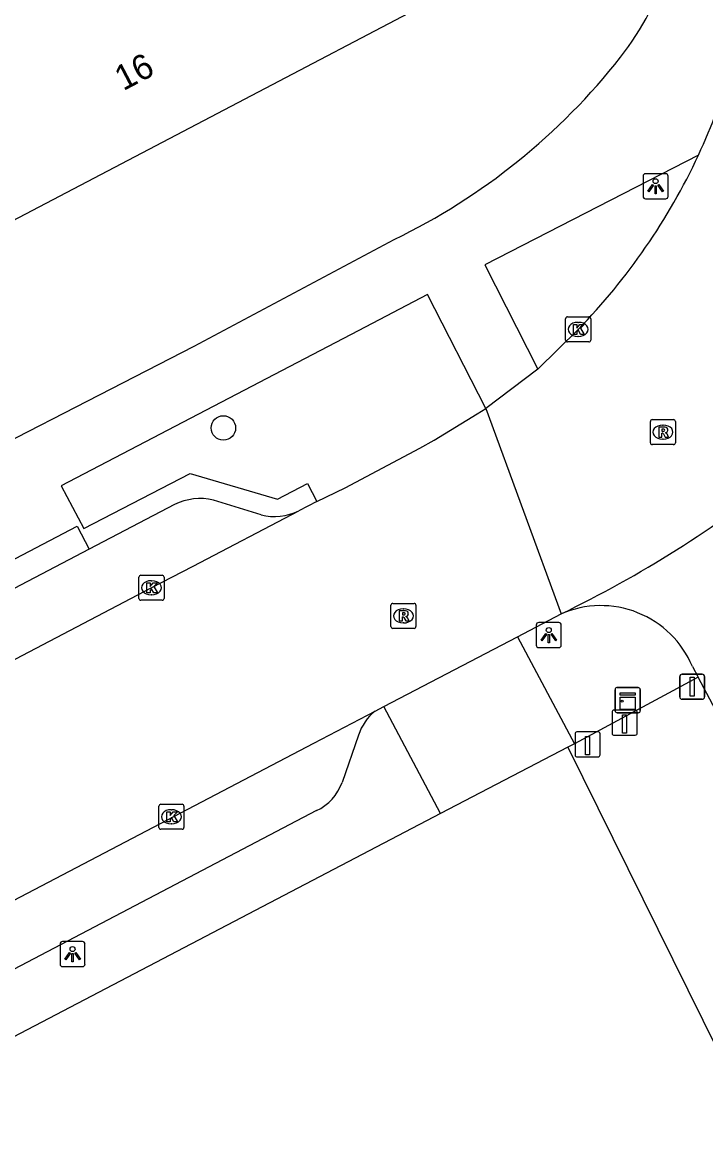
# Model space of a CAD drawing. Extents: x 157692 to 159670, y 381454 to 383289.
# Drawn here: x 158451.33 to 158478.58, y 381892.47 to 381937.07 of the extents above; entities that cross this region are included whole.
import ezdxf

# ---------------------------------------------------------------- set-up
doc = ezdxf.new("R2010")
doc.units = 0
for name, color, linetype in [('IMGEO_Berm_groen', 7, 'Continuous'), ('IMGEO_Boom', 7, 'Continuous'), ('IMGEO_Fietspad_gesloten', 7, 'Continuous'), ('IMGEO_Kast', 7, 'Continuous'), ('IMGEO_Kolk', 7, 'Continuous'), ('IMGEO_Lichtpunt', 7, 'Continuous'), ('IMGEO_Paal', 7, 'Continuous'), ('IMGEO_Pand', 7, 'Continuous'), ('IMGEO_Pand_nummerreeks', 7, 'Continuous'), ('IMGEO_Rijbaan_lokaal_gesloten', 7, 'Continuous'), ('IMGEO_Rioolput', 7, 'Continuous'), ('IMGEO_Verkeersbordpaal', 7, 'Continuous'), ('IMGEO_Voetpad_open', 7, 'Continuous')]:
    doc.layers.add(name, color=color, linetype=linetype)

msp = doc.modelspace()

# ---------------------------------------------------------------- linework, layer by layer
at = {"layer": 'IMGEO_Berm_groen'}
msp.add_lwpolyline([(158473.086, 381908.164), (158500, 381853.744), (158502.7, 381848.284), (158517.225, 381818.911)], dxfattribs=at)
at = {"layer": 'IMGEO_Boom'}
msp.add_circle((158459.35, 381920.894), 0.489, dxfattribs=at)
at = {"layer": 'IMGEO_Fietspad_gesloten'}
for points in [[(158478.054, 381911.385), (158478.283, 381910.956)], [(158522.984, 381820.695), (158500, 381867.143), (158479.458, 381908.75), (158478.283, 381910.956)]]:
    msp.add_lwpolyline(points, dxfattribs=at)
msp.add_arc((158474.406, 381909.85), 3.958, 22.818, 113.6697, dxfattribs=at)
at = {"layer": 'IMGEO_Kast'}
for p, q in [((158475.049, 381910.538), (158475.89, 381910.538)), ((158475.89, 381910.538), (158475.049, 381910.538)), ((158474.974, 381909.613), (158474.974, 381910.454)), ((158474.974, 381910.454), (158474.974, 381909.613)), ((158475.974, 381910.463), (158475.974, 381909.622)), ((158475.974, 381909.622), (158475.974, 381910.463)), ((158475.899, 381909.538), (158475.058, 381909.538)), ((158475.058, 381909.538), (158475.899, 381909.538))]:
    msp.add_line(p, q, dxfattribs=at)
for points in [[(158475.169, 381910.328), (158475.769, 381910.328), (158475.769, 381910.243), (158475.169, 381910.243), (158475.169, 381910.328)], [(158475.169, 381910.153), (158475.769, 381910.153), (158475.769, 381909.664), (158475.169, 381909.664), (158475.169, 381910.153)]]:
    msp.add_lwpolyline(points, dxfattribs=at)
msp.add_circle((158475.253, 381910.002), 0.0377, dxfattribs=at)
for centre, start, end in [((158475.052, 381910.46), 92.4484, 184.2845), ((158475.052, 381910.46), 92.4484, 184.2845), ((158475.896, 381910.46), 2.4484, 94.2845), ((158475.896, 381910.46), 2.4484, 94.2845), ((158475.052, 381909.616), 182.4484, 274.2845), ((158475.052, 381909.616), 182.4484, 274.2845), ((158475.896, 381909.616), 272.4484, 4.2845), ((158475.896, 381909.616), 272.4484, 4.2845)]:
    msp.add_arc(centre, 0.0779, start, end, dxfattribs=at)
at = {"layer": 'IMGEO_Kolk'}
for p, q in [((158473.074, 381925.327), (158473.926, 381925.327)), ((158472.999, 381924.401), (158472.999, 381925.253)), ((158473.487, 381925.107), (158473.512, 381925.107)), ((158474, 381925.253), (158474, 381924.401)), ((158473.51, 381924.547), (158473.485, 381924.547)), ((158473.926, 381924.327), (158473.074, 381924.327)), ((158456.057, 381915.021), (158456.909, 381915.021)), ((158455.982, 381914.095), (158455.982, 381914.947)), ((158456.47, 381914.801), (158456.495, 381914.801)), ((158456.983, 381914.947), (158456.983, 381914.095)), ((158456.493, 381914.241), (158456.468, 381914.241)), ((158456.909, 381914.021), (158456.057, 381914.021)), ((158456.778, 381904.962), (158456.778, 381905.814)), ((158456.853, 381905.888), (158457.705, 381905.888)), ((158457.266, 381905.668), (158457.291, 381905.668)), ((158457.779, 381905.814), (158457.779, 381904.962)), ((158457.705, 381904.888), (158456.853, 381904.888)), ((158457.289, 381905.108), (158457.264, 381905.108))]:
    msp.add_line(p, q, dxfattribs=at)
for points in [[(158473.074, 381925.327), (158473.926, 381925.327)], [(158472.999, 381924.401), (158472.999, 381925.253)], [(158473.32, 381925.027), (158473.443, 381925.027), (158473.443, 381924.876), (158473.573, 381925.027), (158473.737, 381925.027), (158473.591, 381924.876), (158473.744, 381924.627), (158473.592, 381924.627), (158473.507, 381924.791), (158473.443, 381924.724), (158473.443, 381924.627), (158473.32, 381924.627), (158473.32, 381925.027)], [(158474, 381925.253), (158474, 381924.401)], [(158473.926, 381924.327), (158473.074, 381924.327)], [(158456.057, 381915.021), (158456.909, 381915.021)], [(158455.982, 381914.095), (158455.982, 381914.947)], [(158456.303, 381914.721), (158456.426, 381914.721), (158456.426, 381914.57), (158456.556, 381914.721), (158456.72, 381914.721), (158456.574, 381914.57), (158456.727, 381914.321), (158456.575, 381914.321), (158456.49, 381914.485), (158456.426, 381914.418), (158456.426, 381914.321), (158456.303, 381914.321), (158456.303, 381914.721)], [(158456.983, 381914.947), (158456.983, 381914.095)], [(158456.909, 381914.021), (158456.057, 381914.021)], [(158456.778, 381904.962), (158456.778, 381905.814)], [(158456.853, 381905.888), (158457.705, 381905.888)], [(158457.779, 381905.814), (158457.779, 381904.962)], [(158457.099, 381905.588), (158457.222, 381905.588), (158457.222, 381905.437), (158457.352, 381905.588), (158457.516, 381905.588), (158457.37, 381905.437), (158457.523, 381905.188), (158457.371, 381905.188), (158457.286, 381905.352), (158457.222, 381905.285), (158457.222, 381905.188), (158457.099, 381905.188), (158457.099, 381905.588)], [(158457.705, 381904.888), (158456.853, 381904.888)]]:
    msp.add_lwpolyline(points, dxfattribs=at)
for centre, start, end in [((158473.076, 381925.251), 91.552, 178.448), ((158473.076, 381925.251), 91.552, 178.448), ((158473.924, 381925.251), 1.552, 88.448), ((158473.924, 381925.251), 1.552, 88.448), ((158473.076, 381924.403), 181.552, 268.448), ((158473.076, 381924.403), 181.552, 268.448), ((158473.924, 381924.403), 271.552, 358.448), ((158473.924, 381924.403), 271.552, 358.448), ((158456.059, 381914.945), 91.552, 178.448), ((158456.059, 381914.945), 91.552, 178.448), ((158456.907, 381914.945), 1.552, 88.448), ((158456.907, 381914.945), 1.552, 88.448), ((158456.059, 381914.097), 181.552, 268.448), ((158456.059, 381914.097), 181.552, 268.448), ((158456.907, 381914.097), 271.552, 358.448), ((158456.907, 381914.097), 271.552, 358.448), ((158456.855, 381905.812), 91.552, 178.448), ((158456.855, 381905.812), 91.552, 178.448), ((158457.703, 381905.812), 1.552, 88.448), ((158457.703, 381905.812), 1.552, 88.448), ((158456.855, 381904.964), 181.552, 268.448), ((158456.855, 381904.964), 181.552, 268.448), ((158457.703, 381904.964), 271.552, 358.448), ((158457.703, 381904.964), 271.552, 358.448)]:
    msp.add_arc(centre, 0.0765, start, end, dxfattribs=at)
for centre, major_axis, ratio, start_param, end_param in [((158473.486, 381924.827), (-0.387, 0.002), 0.722429, 4.712389, 7.853982), ((158473.511, 381924.827), (-0.39, 0.002), 0.717154, 1.570796, 4.712389), ((158456.469, 381914.521), (-0.387, 0.002), 0.722429, 4.712389, 7.853982), ((158456.494, 381914.521), (-0.39, 0.002), 0.717154, 1.570796, 4.712389), ((158457.265, 381905.388), (-0.387, 0.002), 0.722429, 4.712389, 7.853982), ((158457.29, 381905.388), (-0.39, 0.002), 0.717154, 1.570796, 4.712389)]:
    msp.add_ellipse(centre, major_axis=major_axis, ratio=ratio, start_param=start_param, end_param=end_param, dxfattribs=at)
at = {"layer": 'IMGEO_Lichtpunt'}
for p, q in [((158476.09, 381930.94), (158476.09, 381930.133)), ((158476.09, 381930.94), (158476.09, 381930.133)), ((158476.992, 381931.035), (158476.184, 381931.035)), ((158476.992, 381931.035), (158476.184, 381931.035)), ((158477.086, 381930.133), (158477.086, 381930.94)), ((158477.086, 381930.133), (158477.086, 381930.94)), ((158476.184, 381930.039), (158476.992, 381930.039)), ((158476.184, 381930.039), (158476.992, 381930.039)), ((158471.831, 381913.036), (158471.831, 381912.229)), ((158471.831, 381913.036), (158471.831, 381912.229)), ((158472.733, 381913.131), (158471.925, 381913.131)), ((158472.733, 381913.131), (158471.925, 381913.131)), ((158472.827, 381912.229), (158472.827, 381913.036)), ((158472.827, 381912.229), (158472.827, 381913.036)), ((158471.925, 381912.135), (158472.733, 381912.135)), ((158471.925, 381912.135), (158472.733, 381912.135)), ((158452.836, 381900.313), (158452.836, 381899.506)), ((158452.836, 381900.313), (158452.836, 381899.506)), ((158453.738, 381900.408), (158452.93, 381900.408)), ((158453.738, 381900.408), (158452.93, 381900.408)), ((158453.832, 381899.506), (158453.832, 381900.313)), ((158453.832, 381899.506), (158453.832, 381900.313)), ((158452.93, 381899.412), (158453.738, 381899.412)), ((158452.93, 381899.412), (158453.738, 381899.412))]:
    msp.add_line(p, q, dxfattribs=at)
for points in [[(158476.464, 381930.604), (158476.503, 381930.576), (158476.315, 381930.314), (158476.277, 381930.341), (158476.464, 381930.604)], [(158476.566, 381930.556), (158476.613, 381930.556), (158476.613, 381930.234), (158476.566, 381930.234), (158476.566, 381930.556)], [(158476.676, 381930.576), (158476.714, 381930.603), (158476.901, 381930.341), (158476.862, 381930.313), (158476.676, 381930.576)], [(158472.205, 381912.7), (158472.244, 381912.672), (158472.056, 381912.41), (158472.018, 381912.437), (158472.205, 381912.7)], [(158472.307, 381912.652), (158472.354, 381912.652), (158472.354, 381912.33), (158472.307, 381912.33), (158472.307, 381912.652)], [(158472.417, 381912.672), (158472.455, 381912.699), (158472.642, 381912.437), (158472.603, 381912.409), (158472.417, 381912.672)], [(158453.21, 381899.977), (158453.249, 381899.949), (158453.061, 381899.687), (158453.023, 381899.714), (158453.21, 381899.977)], [(158453.312, 381899.929), (158453.359, 381899.929), (158453.359, 381899.607), (158453.312, 381899.607), (158453.312, 381899.929)], [(158453.422, 381899.949), (158453.46, 381899.976), (158453.647, 381899.714), (158453.608, 381899.686), (158453.422, 381899.949)]]:
    msp.add_lwpolyline(points, dxfattribs=at)
for centre in [(158476.589, 381930.738), (158472.33, 381912.834), (158453.335, 381900.111)]:
    msp.add_circle(centre, 0.0994, dxfattribs=at)
for centre, start, end in [((158476.184, 381930.94), 90, 180), ((158476.184, 381930.94), 90, 180), ((158476.992, 381930.94), 0, 90), ((158476.992, 381930.94), 0, 90), ((158476.184, 381930.133), 180, 270), ((158476.184, 381930.133), 180, 270), ((158476.992, 381930.133), 270, 0), ((158476.992, 381930.133), 270, 360), ((158471.925, 381913.036), 90, 180), ((158471.925, 381913.036), 90, 180), ((158472.733, 381913.036), 0, 90), ((158472.733, 381913.036), 0, 90), ((158471.925, 381912.229), 180, 270), ((158471.925, 381912.229), 180, 270), ((158472.733, 381912.229), 270, 0), ((158472.733, 381912.229), 270, 360), ((158452.93, 381900.313), 90, 180), ((158452.93, 381900.313), 90, 180), ((158453.738, 381900.313), 0, 90), ((158453.738, 381900.313), 0, 90), ((158452.93, 381899.506), 180, 270), ((158452.93, 381899.506), 180, 270), ((158453.738, 381899.506), 270, 0), ((158453.738, 381899.506), 270, 360)]:
    msp.add_arc(centre, 0.0946, start, end, dxfattribs=at)
at = {"layer": 'IMGEO_Paal'}
for p, q in [((158474.854, 381909.558), (158474.854, 381908.717)), ((158474.854, 381909.558), (158474.854, 381908.717)), ((158475.77, 381909.642), (158474.929, 381909.642)), ((158475.77, 381909.642), (158474.929, 381909.642)), ((158475.854, 381908.726), (158475.854, 381909.567)), ((158475.854, 381908.726), (158475.854, 381909.567)), ((158474.291, 381908.774), (158473.45, 381908.774)), ((158474.291, 381908.774), (158473.45, 381908.774)), ((158473.375, 381908.69), (158473.375, 381907.849)), ((158473.375, 381908.69), (158473.375, 381907.849)), ((158474.375, 381907.858), (158474.375, 381908.699)), ((158474.375, 381907.858), (158474.375, 381908.699)), ((158474.938, 381908.642), (158475.779, 381908.642)), ((158474.938, 381908.642), (158475.779, 381908.642)), ((158473.459, 381907.774), (158474.3, 381907.774)), ((158473.459, 381907.774), (158474.3, 381907.774))]:
    msp.add_line(p, q, dxfattribs=at)
for points in [[(158475.269, 381909.455), (158475.429, 381909.455), (158475.429, 381908.722), (158475.269, 381908.722), (158475.269, 381909.455)], [(158473.79, 381908.587), (158473.95, 381908.587), (158473.95, 381907.854), (158473.79, 381907.854), (158473.79, 381908.587)]]:
    msp.add_lwpolyline(points, dxfattribs=at)
for centre, start, end in [((158474.932, 381909.564), 92.4484, 184.2845), ((158474.932, 381909.564), 92.4484, 184.2845), ((158475.776, 381909.564), 2.4484, 94.2845), ((158475.776, 381909.564), 2.4484, 94.2845), ((158473.453, 381908.696), 92.4484, 184.2845), ((158473.453, 381908.696), 92.4484, 184.2845), ((158474.297, 381908.696), 2.4484, 94.2845), ((158474.297, 381908.696), 2.4484, 94.2845), ((158474.932, 381908.72), 182.4484, 274.2845), ((158474.932, 381908.72), 182.4484, 274.2845), ((158475.776, 381908.72), 272.4484, 4.2845), ((158475.776, 381908.72), 272.4484, 4.2845), ((158473.453, 381907.852), 182.4484, 274.2845), ((158473.453, 381907.852), 182.4484, 274.2845), ((158474.297, 381907.852), 272.4484, 4.2845), ((158474.297, 381907.852), 272.4484, 4.2845)]:
    msp.add_arc(centre, 0.0779, start, end, dxfattribs=at)
at = {"layer": 'IMGEO_Pand'}
msp.add_lwpolyline([(158449.553, 381969.324), (158452.267, 381964.153), (158458.66, 381967.509), (158466.327, 381952.898), (158467.509, 381953.533), (158470.115, 381948.52), (158466.816, 381946.721), (158470.569, 381939.46), (158443.791, 381925.407), (158441.467, 381929.835), (158426.965, 381957.47), (158445.126, 381967.001), (158449.553, 381969.324)], dxfattribs=at)
at = {"layer": 'IMGEO_Rijbaan_lokaal_gesloten'}
for points in [[(158471.887, 381923.236), (158473.502, 381924.827)], [(158471.887, 381923.236), (158469.812, 381921.671)], [(158463.074, 381917.968), (158464.206, 381918.501), (158467.185, 381920.095), (158467.76, 381920.403), (158469.469, 381921.453), (158469.812, 381921.671)], [(158469.812, 381921.671), (158472.817, 381913.475)], [(158463.074, 381917.968), (158462.356, 381917.596)], [(158275.635, 381819.726), (158303.732, 381834.411), (158354.339, 381860.942), (158456.473, 381914.515), (158458.149, 381915.386), (158462.356, 381917.596)], [(158471.08, 381912.561), (158472.817, 381913.475)], [(158465.751, 381909.788), (158471.08, 381912.561)], [(158465.398, 381909.602), (158465.751, 381909.788)], [(158287.161, 381816.195), (158340.401, 381844.12), (158462.964, 381908.32), (158465.398, 381909.602)]]:
    msp.add_lwpolyline(points, dxfattribs=at)
for centre, radius, start, end in [((158454.964, 381942.572), 25.71, 335.1694, 343.7845), ((158455.35, 381942.481), 25.321, 315.7964, 334.9902), ((158451.684, 381956.918), 48.31, 295.9411, 308.4415)]:
    msp.add_arc(centre, radius, start, end, dxfattribs=at)
at = {"layer": 'IMGEO_Rioolput'}
for p, q in [((158476.379, 381920.303), (158476.379, 381921.155)), ((158476.454, 381921.229), (158477.306, 381921.229)), ((158476.867, 381921.009), (158476.892, 381921.009)), ((158477.38, 381921.155), (158477.38, 381920.303)), ((158476.89, 381920.449), (158476.865, 381920.449)), ((158477.306, 381920.229), (158476.454, 381920.229)), ((158466.031, 381912.973), (158466.031, 381913.825)), ((158466.106, 381913.899), (158466.958, 381913.899)), ((158466.519, 381913.679), (158466.544, 381913.679)), ((158467.032, 381913.825), (158467.032, 381912.973)), ((158466.958, 381912.899), (158466.106, 381912.899)), ((158466.542, 381913.119), (158466.517, 381913.119))]:
    msp.add_line(p, q, dxfattribs=at)
for points in [[(158476.379, 381920.303), (158476.379, 381921.155)], [(158476.454, 381921.229), (158477.306, 381921.229)], [(158476.968, 381920.927), (158476.716, 381920.929), (158476.716, 381920.529)], [(158476.894, 381920.848), (158476.84, 381920.848), (158476.84, 381920.767)], [(158477.38, 381921.155), (158477.38, 381920.303)], [(158476.716, 381920.529), (158476.84, 381920.529), (158476.84, 381920.691), (158476.851, 381920.691)], [(158476.84, 381920.767), (158476.892, 381920.767)], [(158476.898, 381920.662), (158476.969, 381920.529), (158477.109, 381920.529), (158477.044, 381920.655)], [(158477.306, 381920.229), (158476.454, 381920.229)], [(158466.031, 381912.973), (158466.031, 381913.825)], [(158466.106, 381913.899), (158466.958, 381913.899)], [(158467.032, 381913.825), (158467.032, 381912.973)], [(158466.62, 381913.597), (158466.368, 381913.599), (158466.368, 381913.199)], [(158466.368, 381913.199), (158466.492, 381913.199), (158466.492, 381913.361), (158466.503, 381913.361)], [(158466.546, 381913.518), (158466.492, 381913.518), (158466.492, 381913.437)], [(158466.492, 381913.437), (158466.544, 381913.437)], [(158466.55, 381913.332), (158466.621, 381913.199), (158466.761, 381913.199), (158466.696, 381913.325)], [(158466.958, 381912.899), (158466.106, 381912.899)]]:
    msp.add_lwpolyline(points, dxfattribs=at)
for centre, radius, start, end in [((158476.456, 381921.153), 0.0765, 91.552, 178.448), ((158476.456, 381921.153), 0.0765, 91.552, 178.448), ((158476.9, 381920.752), 0.0964, 77.0061, 93.1865), ((158476.914, 381920.809), 0.0378, 276.6634, 79.6772), ((158476.967, 381920.817), 0.109, 350.3612, 89.416), ((158476.965, 381920.817), 0.112, 277.5842, 350.9817), ((158477.304, 381921.153), 0.0765, 1.552, 88.448), ((158477.304, 381921.153), 0.0765, 1.552, 88.448), ((158476.85, 381920.638), 0.0533, 26.0293, 88.6989), ((158476.876, 381920.956), 0.19, 274.7715, 282.9687), ((158476.949, 381920.602), 0.108, 29.5134, 73.7905), ((158476.456, 381920.305), 0.0765, 181.552, 268.448), ((158476.456, 381920.305), 0.0765, 181.552, 268.448), ((158477.304, 381920.305), 0.0765, 271.552, 358.448), ((158477.304, 381920.305), 0.0765, 271.552, 358.448), ((158466.108, 381913.823), 0.0765, 91.552, 178.448), ((158466.108, 381913.823), 0.0765, 91.552, 178.448), ((158466.956, 381913.823), 0.0765, 1.552, 88.448), ((158466.956, 381913.823), 0.0765, 1.552, 88.448), ((158466.502, 381913.308), 0.0533, 26.0293, 88.6989), ((158466.528, 381913.626), 0.19, 274.7715, 282.9687), ((158466.552, 381913.422), 0.0964, 77.0061, 93.1865), ((158466.566, 381913.479), 0.0378, 276.6634, 79.6772), ((158466.619, 381913.487), 0.109, 350.3612, 89.416), ((158466.617, 381913.487), 0.112, 277.5842, 350.9817), ((158466.601, 381913.272), 0.108, 29.5134, 73.7905), ((158466.108, 381912.975), 0.0765, 181.552, 268.448), ((158466.108, 381912.975), 0.0765, 181.552, 268.448), ((158466.956, 381912.975), 0.0765, 271.552, 358.448), ((158466.956, 381912.975), 0.0765, 271.552, 358.448)]:
    msp.add_arc(centre, radius, start, end, dxfattribs=at)
for centre, major_axis, ratio, start_param, end_param in [((158476.866, 381920.729), (-0.387, 0.002), 0.722429, 4.712389, 7.853982), ((158476.891, 381920.729), (-0.39, 0.002), 0.717154, 1.570796, 4.712389), ((158466.518, 381913.399), (-0.387, 0.002), 0.722429, 4.712389, 7.853982), ((158466.543, 381913.399), (-0.39, 0.002), 0.717154, 1.570796, 4.712389)]:
    msp.add_ellipse(centre, major_axis=major_axis, ratio=ratio, start_param=start_param, end_param=end_param, dxfattribs=at)
at = {"layer": 'IMGEO_Verkeersbordpaal'}
for p, q in [((158477.65, 381911.076), (158478.44, 381911.076)), ((158478.44, 381911.076), (158477.65, 381911.076)), ((158477.55, 381910.176), (158477.55, 381910.976)), ((158477.55, 381910.976), (158477.55, 381910.176)), ((158478.54, 381910.976), (158478.54, 381910.176)), ((158478.54, 381910.176), (158478.54, 381910.976)), ((158478.44, 381910.076), (158477.65, 381910.076)), ((158477.65, 381910.076), (158478.44, 381910.076))]:
    msp.add_line(p, q, dxfattribs=at)
msp.add_lwpolyline([(158477.97, 381910.951), (158478.12, 381910.951), (158478.12, 381910.201), (158477.97, 381910.201), (158477.97, 381910.951)], dxfattribs=at)
for centre, start, end in [((158477.65, 381910.976), 90, 180), ((158477.65, 381910.976), 90, 180), ((158478.44, 381910.976), 0, 90), ((158478.44, 381910.976), 360, 90), ((158477.65, 381910.176), 180, 270), ((158477.65, 381910.176), 180, 270), ((158478.44, 381910.176), 270, 0), ((158478.44, 381910.176), 270, 0)]:
    msp.add_arc(centre, 0.1, start, end, dxfattribs=at)
at = {"layer": 'IMGEO_Voetpad_open'}
for points in [[(158478.297, 381931.776), (158469.776, 381927.407), (158471.887, 381923.236)], [(158408.14, 381898.064), (158436.465, 381912.9), (158441.823, 381915.706), (158446.378, 381918.092), (158458.186, 381924.156), (158466.161, 381928.413)], [(158469.812, 381921.671), (158467.491, 381926.212), (158464.731, 381924.772), (158452.878, 381918.587), (158453.779, 381916.879), (158458.028, 381919.08), (158461.513, 381918.053), (158462.707, 381918.679), (158463.074, 381917.968)], [(158457.404, 381917.836), (158454, 381916.055)], [(158460.855, 381917.436), (158458.954, 381918.012)], [(158450.238, 381915.261), (158453.515, 381916.975), (158454, 381916.055)], [(158454, 381916.055), (158450.723, 381914.341)], [(158471.08, 381912.561), (158473.352, 381908.303)], [(158478.283, 381910.956), (158473.352, 381908.303)], [(158468.009, 381905.516), (158465.751, 381909.788)], [(158464.741, 381908.642), (158464.084, 381906.76)], [(158473.086, 381908.164), (158468.009, 381905.516)], [(158473.352, 381908.303), (158473.086, 381908.164)], [(158463.062, 381905.633), (158406.97, 381876.204)], [(158468.009, 381905.516), (158408.054, 381874.141)]]:
    msp.add_lwpolyline(points, dxfattribs=at)
for centre, radius, start, end in [((158467.128, 381942.085), 10.294, 321.543, 345.1443), ((158454.99, 381951.525), 25.67, 295.7952, 321.8919), ((158458.411, 381915.88), 2.2, 75.7143, 117.2419), ((158461.4, 381919.442), 2.079, 254.7964, 297.3726), ((158466.671, 381908.026), 2.026, 128.9291, 162.2973), ((158462.277, 381907.372), 1.908, 294.299, 341.2955)]:
    msp.add_arc(centre, radius, start, end, dxfattribs=at)

# ---------------------------------------------------------------- texts
at = {"layer": 'IMGEO_Pand_nummerreeks'}
msp.add_text('16', height=1, rotation=27.6903, dxfattribs=at).set_placement((158455.357, 381934.323))

doc.saveas('drawing.dxf')
